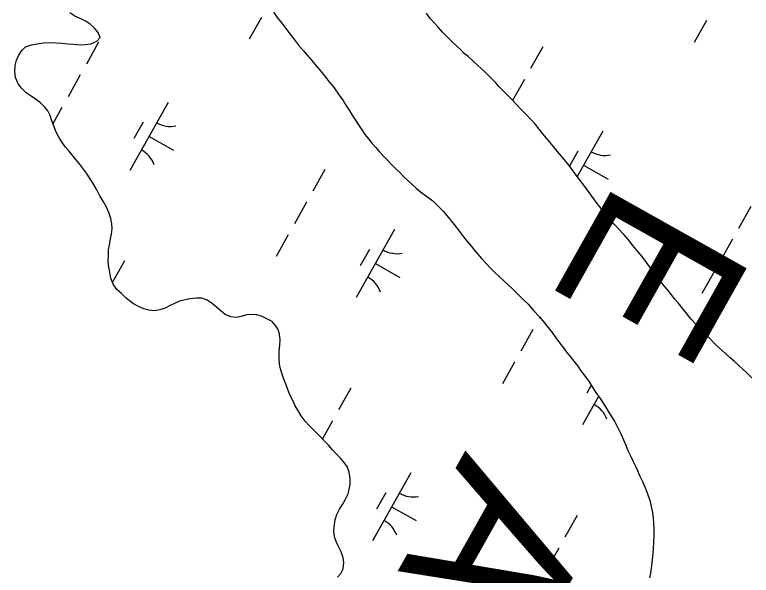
# Model space of a CAD drawing. Extents: x 3913936 to 3933962, y 195330 to 217741.
# Drawn here: x 3926147.2 to 3926619, y 201318.2 to 201677.3 of the extents above; entities that cross this region are included whole.
import ezdxf

# ---------------------------------------------------------------- set-up
doc = ezdxf.new("R2010")
doc.units = 0
for name, color, linetype in [('V-RIVR-IDEN', 7, 'Continuous'), ('V-TOPO-SHOR', 7, 'Continuous'), ('V-WETL-SWMP', 7, 'Continuous')]:
    doc.layers.add(name, color=color, linetype=linetype)

msp = doc.modelspace()

# ---------------------------------------------------------------- linework, layer by layer
at = {"layer": 'V-TOPO-SHOR'}
for points in [[(3926198.16, 201668.97), (3926195.26, 201671.44), (3926192.47, 201673.18), (3926189.17, 201674.93), (3926185.66, 201676.46), (3926182.56, 201678.42)], [(3926313.01, 201678.88), (3926315.39, 201675.59), (3926318.29, 201671.99), (3926320.88, 201668.39), (3926322.74, 201666.02), (3926325.84, 201662.01), (3926329.05, 201657.79), (3926332.16, 201654.08), (3926334.43, 201651.41), (3926337.43, 201647.91), (3926340.23, 201644.62), (3926343.02, 201641.33), (3926345.81, 201637.93), (3926348.5, 201634.53), (3926351.09, 201631.34), (3926353.78, 201627.64), (3926355.54, 201625.17), (3926357.51, 201622.29), (3926359.38, 201619.3), (3926361.45, 201616.11), (3926363.41, 201613.02), (3926364.97, 201610.45), (3926367.35, 201606.74), (3926369.52, 201603.66), (3926371.49, 201600.67), (3926373.77, 201597.69), (3926376.04, 201594.91), (3926378.43, 201592.24), (3926380.7, 201589.77), (3926383.7, 201586.37), (3926386.18, 201584.01), (3926388.56, 201581.43), (3926391.15, 201578.86), (3926393.83, 201576.19), (3926396.52, 201573.52), (3926399.21, 201570.95), (3926401.49, 201568.68), (3926404.38, 201566.22), (3926407.07, 201563.75), (3926415.03, 201558)], [(3926613.57, 201450.27), (3926611.26, 201452.46), (3926608.21, 201455.18), (3926605.59, 201457.47), (3926602.44, 201460.19), (3926598.67, 201463.74), (3926595.41, 201466.76), (3926592.16, 201470), (3926589.53, 201472.71), (3926586.38, 201475.84), (3926583.44, 201479.08), (3926580.4, 201482.42), (3926577.35, 201486.29), (3926575.36, 201488.69), (3926572.1, 201492.76), (3926570.1, 201495.06), (3926568, 201497.77), (3926565.48, 201500.8), (3926563.28, 201503.62), (3926560.12, 201507.59), (3926558.02, 201510.2), (3926554.87, 201514.49), (3926551.93, 201518.56), (3926548.88, 201522.53), (3926546.36, 201525.56), (3926543.21, 201529.43), (3926540.27, 201533.08), (3926537.43, 201536.42), (3926534.07, 201540.18), (3926531.24, 201543.1), (3926528.3, 201546.44), (3926524.94, 201550.42), (3926522, 201554.18), (3926519.68, 201557.31), (3926515.8, 201562.64), (3926512.33, 201567.34), (3926508.75, 201572.04), (3926505.08, 201576.95), (3926502.98, 201579.77), (3926500.35, 201583.11), (3926497.09, 201587.08), (3926494.05, 201590.84), (3926492.05, 201593.14), (3926488.9, 201597), (3926485.54, 201601.07), (3926482.39, 201605.04), (3926480.29, 201607.65), (3926477.87, 201610.27), (3926474.51, 201613.5), (3926471.15, 201616.95), (3926468.84, 201619.66), (3926465.38, 201623.11), (3926461.92, 201626.55), (3926457.5, 201631.15), (3926455.3, 201633.65), (3926451.84, 201637.2), (3926448.9, 201640.02), (3926446.17, 201642.73), (3926443.44, 201645.24), (3926440.92, 201647.53), (3926437.56, 201650.56), (3926435.15, 201652.54), (3926432.95, 201654.84), (3926430.32, 201657.24), (3926427.38, 201659.95), (3926424.23, 201663.19), (3926421.29, 201666.22), (3926418.46, 201669.35), (3926416.04, 201671.96), (3926413.42, 201674.99), (3926410.9, 201678.23)], [(3926316.6, 201461.61), (3926317.01, 201465.53), (3926317.31, 201469.04), (3926316.88, 201472.65), (3926316.05, 201475.63), (3926314.29, 201478.31), (3926312.02, 201480.68), (3926308.71, 201482.52), (3926305.2, 201484.27), (3926302.1, 201485.08), (3926299.01, 201485.28), (3926295.61, 201485.07), (3926292.21, 201484.02), (3926288.91, 201483.4), (3926285.71, 201483.8), (3926281.99, 201485.33), (3926279.51, 201487.29), (3926276.72, 201489.76), (3926273.62, 201492.33), (3926270.42, 201494.48), (3926267.01, 201495.61), (3926263.61, 201495.7), (3926259.28, 201495.27), (3926256.29, 201494.75), (3926252.79, 201493.71), (3926249.49, 201492.36), (3926246.71, 201491.11), (3926243.52, 201489.35), (3926240.12, 201488.31), (3926236.51, 201487.68), (3926233.1, 201487.98), (3926229.91, 201488.8), (3926226.4, 201490.34), (3926223.19, 201492.08), (3926220.71, 201493.93), (3926218.34, 201495.99), (3926215.54, 201498.66), (3926212.65, 201501.33), (3926210.27, 201504.73), (3926208.81, 201508.54), (3926208.08, 201512.46), (3926207.35, 201516.58), (3926207.13, 201519.78), (3926207.23, 201523.08), (3926207.32, 201526.58), (3926207.83, 201529.68), (3926208.64, 201533.7), (3926209.25, 201536.8), (3926209.55, 201540.1), (3926209.34, 201543.29), (3926208.81, 201546.7), (3926207.56, 201550.51), (3926206.01, 201554.01), (3926204.04, 201557.41), (3926201.76, 201561.22), (3926199.79, 201565.13), (3926197.61, 201568.73), (3926195.54, 201572.13), (3926193.16, 201575.73), (3926190.57, 201579.13), (3926188.6, 201581.7), (3926186.33, 201584.58), (3926183.74, 201587.67), (3926181.77, 201590.14), (3926179.81, 201592.51), (3926177.64, 201595.49), (3926175.88, 201598.17), (3926173.7, 201602.08), (3926171.93, 201606.51), (3926171, 201609.39), (3926169.96, 201612.79), (3926168.3, 201615.68), (3926166.43, 201618.15), (3926163.75, 201620.82), (3926160.54, 201623.18), (3926157.65, 201625.03), (3926154.55, 201627.29), (3926151.55, 201630.17), (3926149.48, 201633.05), (3926147.61, 201637.17), (3926147.19, 201641.09), (3926147.49, 201644.8), (3926148.31, 201648.21), (3926149.74, 201651.41), (3926151.69, 201654.4), (3926154.06, 201656.68), (3926157.87, 201657.93), (3926161.47, 201658.66), (3926165.7, 201659.19), (3926169.83, 201659.51), (3926173.44, 201659.31), (3926177.35, 201659.12), (3926181.38, 201658.71), (3926184.68, 201658.52), (3926189.11, 201658.12), (3926192.31, 201658.23), (3926196.02, 201658.76), (3926199.73, 201660.42), (3926201.89, 201662.79), (3926200.54, 201665.99), (3926198.16, 201668.97)], [(3926415.03, 201558), (3926418.33, 201554.81), (3926421.85, 201551.31), (3926424.85, 201547.71), (3926427.65, 201544.11), (3926430.23, 201540.92), (3926432.2, 201538.35), (3926434.68, 201534.95), (3926437.06, 201531.97), (3926439.75, 201528.78), (3926442.65, 201525.38), (3926446.27, 201521.17), (3926449.38, 201517.67), (3926452.37, 201514.58), (3926454.65, 201512.22), (3926457.54, 201509.54), (3926460.34, 201506.97), (3926463.02, 201504.51), (3926465.82, 201501.83), (3926469.54, 201498.34), (3926472.33, 201495.56), (3926476.05, 201491.86), (3926479.57, 201487.85), (3926483.29, 201483.73), (3926486.4, 201480.03), (3926488.98, 201476.84), (3926491.37, 201473.65), (3926493.75, 201470.35), (3926496.13, 201467.16), (3926498.51, 201464.18), (3926500.68, 201461.2), (3926503.06, 201458.42), (3926505.34, 201455.43), (3926507.93, 201452.14), (3926509.89, 201449.26), (3926512.27, 201446.07), (3926515.07, 201442.05), (3926517.04, 201438.97), (3926519.52, 201435.36), (3926522.21, 201431.35), (3926525.01, 201427.13), (3926527.6, 201422.91), (3926529.57, 201419.92), (3926531.54, 201416.42), (3926533.82, 201412.31), (3926535.48, 201408.7), (3926537.14, 201404.99), (3926538.59, 201401.49), (3926539.84, 201398.09), (3926542.01, 201393.87), (3926543.36, 201390.99), (3926544.82, 201388.1), (3926546.06, 201385.22), (3926547.52, 201382.03), (3926549.28, 201378.32), (3926550.63, 201375.33), (3926552.29, 201371.11), (3926553.95, 201366.06), (3926554.89, 201362.35), (3926555.73, 201358.33), (3926556.15, 201354.72), (3926556.47, 201351.32), (3926556.58, 201347.81), (3926556.59, 201343.89), (3926556.4, 201339.67), (3926556.1, 201334.82), (3926555.7, 201330.28), (3926555.3, 201326.15), (3926554.9, 201322.65), (3926554.39, 201319.45), (3926553.88, 201316.46)], [(3926354.03, 201316.93), (3926356.09, 201319.41), (3926357.62, 201322.3), (3926358.03, 201326.32), (3926357.61, 201329.42), (3926356.36, 201333.13), (3926354.39, 201337.04), (3926353.04, 201339.92), (3926352.1, 201342.91), (3926351.58, 201346.62), (3926351.98, 201350.65), (3926352.48, 201353.64), (3926353.61, 201357.04), (3926355.25, 201360.45), (3926357.2, 201363.55), (3926359.15, 201366.86), (3926360.69, 201370.37), (3926361.5, 201373.26), (3926362.11, 201376.35), (3926362.1, 201380.17), (3926361.37, 201384.19), (3926360.12, 201387.79), (3926358.05, 201390.68), (3926355.98, 201393.15), (3926353.4, 201395.82), (3926350.81, 201398.59), (3926348.43, 201401.27), (3926346.26, 201403.53), (3926344.09, 201405.8), (3926341.81, 201408.16), (3926338.82, 201411.14), (3926336.02, 201413.92), (3926333.23, 201416.9), (3926330.74, 201420.4), (3926328.57, 201423.9), (3926326.91, 201426.68), (3926325.46, 201429.77), (3926323.7, 201433.38), (3926322.35, 201436.57), (3926321, 201440.17), (3926319.65, 201443.88), (3926318.5, 201447.08), (3926317.46, 201450.48), (3926316.83, 201453.46), (3926316.62, 201456.87), (3926316.6, 201461.61)], [(3926619.34, 201444.64), (3926616.09, 201447.98), (3926613.57, 201450.27)]]:
    msp.add_lwpolyline(points, dxfattribs=at)
at = {"layer": 'V-WETL-SWMP'}
for p, q in [((3926305.18, 201675.56), (3926297.34, 201661.61)), ((3926413.42, 201674.99), (3926410.9, 201678.23)), ((3926416.04, 201671.96), (3926413.42, 201674.99)), ((3926418.46, 201669.35), (3926416.04, 201671.96)), ((3926590.37, 201673.55), (3926582.53, 201659.61)), ((3926421.29, 201666.22), (3926418.46, 201669.35)), ((3926424.23, 201663.19), (3926421.29, 201666.22)), ((3926427.38, 201659.95), (3926424.23, 201663.19)), ((3926200.93, 201659.65), (3926193.09, 201645.71)), ((3926430.32, 201657.24), (3926427.38, 201659.95)), ((3926432.95, 201654.84), (3926430.32, 201657.24)), ((3926485.46, 201656.82), (3926477.62, 201642.87)), ((3926435.15, 201652.54), (3926432.95, 201654.84)), ((3926437.56, 201650.56), (3926435.15, 201652.54)), ((3926440.92, 201647.53), (3926437.56, 201650.56)), ((3926443.44, 201645.24), (3926440.92, 201647.53)), ((3926446.17, 201642.73), (3926443.44, 201645.24)), ((3926448.9, 201640.02), (3926446.17, 201642.73)), ((3926189.17, 201638.73), (3926181.33, 201624.79)), ((3926451.84, 201637.2), (3926448.9, 201640.02)), ((3926455.3, 201633.65), (3926451.84, 201637.2)), ((3926457.51, 201631.14), (3926455.3, 201633.65)), ((3926473.7, 201635.89), (3926466.11, 201622.38)), ((3926461.92, 201626.55), (3926457.51, 201631.14)), ((3926465.38, 201623.11), (3926461.92, 201626.55)), ((3926245.5, 201621.17), (3926221, 201577.58)), ((3926468.84, 201619.66), (3926465.38, 201623.11)), ((3926471.15, 201616.95), (3926468.84, 201619.66)), ((3926177.41, 201617.81), (3926171.61, 201607.5)), ((3926474.51, 201613.5), (3926471.15, 201616.95)), ((3926477.87, 201610.27), (3926474.51, 201613.5)), ((3926480.29, 201607.65), (3926477.87, 201610.27)), ((3926229.47, 201608.39), (3926223.59, 201597.93)), ((3926482.39, 201605.04), (3926480.29, 201607.65)), ((3926485.54, 201601.07), (3926482.39, 201605.04)), ((3926488.9, 201597), (3926485.54, 201601.07)), ((3926523.87, 201602.62), (3926507.57, 201573.62)), ((3926233.25, 201599.38), (3926248.94, 201590.56)), ((3926492.05, 201593.14), (3926488.9, 201597)), ((3926494.05, 201590.84), (3926492.05, 201593.14)), ((3926497.09, 201587.08), (3926494.05, 201590.84)), ((3926500.35, 201583.11), (3926497.09, 201587.08)), ((3926507.83, 201589.84), (3926502.51, 201580.36)), ((3926502.98, 201579.77), (3926500.35, 201583.11)), ((3926345.92, 201578.15), (3926338.08, 201564.2)), ((3926505.08, 201576.95), (3926502.98, 201579.77)), ((3926508.75, 201572.04), (3926505.08, 201576.95)), ((3926511.62, 201580.83), (3926527.31, 201572.01)), ((3926512.33, 201567.34), (3926508.75, 201572.04)), ((3926515.8, 201562.64), (3926512.33, 201567.34)), ((3926519.68, 201557.31), (3926515.8, 201562.64)), ((3926334.16, 201557.22), (3926326.32, 201543.28)), ((3926522, 201554.17), (3926519.68, 201557.31)), ((3926524.94, 201550.41), (3926522, 201554.17)), ((3926618.7, 201554.38), (3926610.86, 201540.44)), ((3926528.3, 201546.44), (3926524.94, 201550.41)), ((3926531.24, 201543.1), (3926528.3, 201546.44)), ((3926390.5, 201539.66), (3926366, 201496.08)), ((3926534.07, 201540.18), (3926531.24, 201543.1)), ((3926537.43, 201536.42), (3926534.07, 201540.18)), ((3926322.4, 201536.3), (3926314.56, 201522.36)), ((3926540.27, 201533.08), (3926537.43, 201536.42)), ((3926543.21, 201529.42), (3926540.27, 201533.08)), ((3926546.36, 201525.56), (3926543.21, 201529.42)), ((3926606.94, 201533.46), (3926599.1, 201519.52)), ((3926374.47, 201526.88), (3926368.58, 201516.42)), ((3926548.88, 201522.53), (3926546.36, 201525.56)), ((3926551.93, 201518.56), (3926548.88, 201522.53)), ((3926217.49, 201519.57), (3926209.82, 201505.91)), ((3926378.25, 201517.87), (3926393.94, 201509.05)), ((3926554.87, 201514.49), (3926551.93, 201518.56)), ((3926558.02, 201510.2), (3926554.87, 201514.49)), ((3926560.12, 201507.59), (3926558.02, 201510.2)), ((3926595.18, 201512.54), (3926587.34, 201498.6)), ((3926563.28, 201503.62), (3926560.12, 201507.59)), ((3926565.48, 201500.8), (3926563.28, 201503.62)), ((3926568, 201497.77), (3926565.48, 201500.8)), ((3926570.1, 201495.06), (3926568, 201497.77)), ((3926572.1, 201492.76), (3926570.1, 201495.06)), ((3926575.36, 201488.69), (3926572.1, 201492.76)), ((3926577.35, 201486.29), (3926575.36, 201488.69)), ((3926483.52, 201483.46), (3926483.08, 201482.69)), ((3926580.4, 201482.42), (3926577.35, 201486.29)), ((3926583.44, 201479.08), (3926580.4, 201482.42)), ((3926586.38, 201475.84), (3926583.44, 201479.08)), ((3926479.16, 201475.72), (3926471.32, 201461.77)), ((3926589.53, 201472.71), (3926586.38, 201475.84)), ((3926592.16, 201470), (3926589.53, 201472.71)), ((3926595.41, 201466.76), (3926592.16, 201470)), ((3926598.67, 201463.73), (3926595.41, 201466.76)), ((3926602.44, 201460.18), (3926598.67, 201463.73)), ((3926605.59, 201457.47), (3926602.44, 201460.18)), ((3926467.4, 201454.79), (3926459.56, 201440.85)), ((3926608.21, 201455.18), (3926605.59, 201457.47)), ((3926611.26, 201452.46), (3926608.21, 201455.18)), ((3926613.57, 201450.27), (3926611.26, 201452.46)), ((3926616.09, 201447.98), (3926613.57, 201450.27)), ((3926619.34, 201444.64), (3926616.09, 201447.98)), ((3926516.41, 201439.95), (3926513.58, 201434.91)), ((3926362.49, 201438.06), (3926354.65, 201424.11)), ((3926521.25, 201432.79), (3926511, 201414.57)), ((3926350.73, 201417.14), (3926344.26, 201405.62)), ((3926400.9, 201383.86), (3926376.39, 201340.28)), ((3926384.86, 201371.08), (3926378.98, 201360.62)), ((3926388.65, 201362.07), (3926404.34, 201353.25)), ((3926507.49, 201356.55), (3926499.65, 201342.6)), ((3926495.73, 201335.63), (3926487.89, 201321.68))]:
    msp.add_line(p, q, dxfattribs=at)
for points in [[(3926198.16, 201668.97), (3926195.26, 201671.44), (3926192.47, 201673.18), (3926189.17, 201674.93), (3926185.66, 201676.46), (3926182.56, 201678.41)], [(3926313.01, 201678.88), (3926315.39, 201675.59), (3926318.29, 201671.99), (3926320.88, 201668.39), (3926322.74, 201666.02), (3926325.84, 201662.01), (3926329.05, 201657.79), (3926332.16, 201654.08), (3926334.43, 201651.41), (3926337.43, 201647.91), (3926340.23, 201644.62), (3926343.02, 201641.33), (3926345.81, 201637.93), (3926348.5, 201634.53), (3926351.09, 201631.34), (3926353.78, 201627.64), (3926355.54, 201625.17), (3926357.51, 201622.29), (3926359.38, 201619.3), (3926361.45, 201616.11), (3926363.41, 201613.02), (3926364.97, 201610.45), (3926367.35, 201606.74), (3926369.52, 201603.66), (3926371.49, 201600.67), (3926373.77, 201597.69), (3926376.04, 201594.91), (3926378.43, 201592.23), (3926380.7, 201589.77), (3926383.7, 201586.37), (3926386.18, 201584.01), (3926388.56, 201581.43), (3926391.15, 201578.86), (3926393.83, 201576.19), (3926396.52, 201573.52), (3926399.21, 201570.95), (3926401.49, 201568.68), (3926404.38, 201566.22), (3926407.07, 201563.75), (3926415.03, 201558), (3926418.33, 201554.81)], [(3926317.01, 201465.53), (3926317.31, 201469.04), (3926316.88, 201472.65), (3926316.05, 201475.63), (3926314.29, 201478.31), (3926312.02, 201480.68), (3926308.71, 201482.52), (3926305.2, 201484.27), (3926302.1, 201485.08), (3926299.01, 201485.28), (3926295.61, 201485.06), (3926292.21, 201484.02), (3926288.91, 201483.4), (3926285.71, 201483.8), (3926281.99, 201485.34), (3926279.51, 201487.29), (3926276.72, 201489.76), (3926273.62, 201492.33), (3926270.42, 201494.48), (3926267.01, 201495.61), (3926263.61, 201495.7), (3926259.28, 201495.27), (3926256.29, 201494.75), (3926252.79, 201493.71), (3926249.49, 201492.36), (3926246.71, 201491.11), (3926243.52, 201489.35), (3926240.12, 201488.31), (3926236.51, 201487.68), (3926233.1, 201487.98), (3926229.91, 201488.8), (3926226.4, 201490.34), (3926223.19, 201492.08), (3926220.71, 201493.93), (3926218.34, 201495.99), (3926215.54, 201498.66), (3926212.65, 201501.33), (3926210.27, 201504.73), (3926208.81, 201508.54), (3926208.08, 201512.46), (3926207.35, 201516.58), (3926207.13, 201519.78), (3926207.23, 201523.08), (3926207.32, 201526.58), (3926207.83, 201529.68), (3926208.64, 201533.7), (3926209.25, 201536.8), (3926209.55, 201540.1), (3926209.34, 201543.29), (3926208.81, 201546.7), (3926207.56, 201550.51), (3926206.01, 201554.01), (3926204.04, 201557.41), (3926201.76, 201561.22), (3926199.79, 201565.13), (3926197.61, 201568.73), (3926195.54, 201572.13), (3926193.16, 201575.73), (3926190.57, 201579.13), (3926188.6, 201581.7), (3926186.33, 201584.58), (3926183.74, 201587.67), (3926181.77, 201590.14), (3926179.81, 201592.51), (3926177.64, 201595.49), (3926175.87, 201598.17), (3926173.7, 201602.08), (3926171.93, 201606.51), (3926171, 201609.39), (3926169.96, 201612.79), (3926168.3, 201615.68), (3926166.43, 201618.15), (3926163.75, 201620.82), (3926160.54, 201623.18), (3926157.65, 201625.03), (3926154.55, 201627.29), (3926151.55, 201630.17), (3926149.48, 201633.05), (3926147.61, 201637.17), (3926147.19, 201641.09), (3926147.49, 201644.8), (3926148.3, 201648.21), (3926149.74, 201651.41), (3926151.69, 201654.4), (3926154.06, 201656.68), (3926157.87, 201657.93), (3926161.47, 201658.66), (3926165.7, 201659.19), (3926169.83, 201659.51), (3926173.44, 201659.31), (3926177.35, 201659.12), (3926181.38, 201658.71), (3926184.68, 201658.52), (3926189.11, 201658.12), (3926192.31, 201658.23), (3926196.02, 201658.76), (3926199.73, 201660.42), (3926201.89, 201662.79), (3926200.54, 201665.99), (3926198.16, 201668.97)], [(3926418.33, 201554.81), (3926421.85, 201551.31), (3926424.85, 201547.71), (3926427.65, 201544.11), (3926430.23, 201540.92), (3926432.2, 201538.35), (3926434.68, 201534.95), (3926437.06, 201531.97), (3926439.75, 201528.78), (3926442.65, 201525.38), (3926446.27, 201521.17), (3926449.38, 201517.67), (3926452.37, 201514.58), (3926454.65, 201512.22), (3926457.54, 201509.54), (3926460.34, 201506.97), (3926463.02, 201504.51), (3926465.82, 201501.83), (3926469.54, 201498.34), (3926472.33, 201495.56), (3926476.05, 201491.86), (3926479.57, 201487.85), (3926483.29, 201483.73), (3926486.4, 201480.03), (3926488.98, 201476.84), (3926491.37, 201473.65), (3926493.75, 201470.35), (3926496.13, 201467.16), (3926498.51, 201464.18), (3926500.68, 201461.2), (3926503.06, 201458.42), (3926505.34, 201455.43), (3926507.93, 201452.14), (3926509.89, 201449.26), (3926512.27, 201446.07), (3926515.07, 201442.05), (3926517.04, 201438.97), (3926519.52, 201435.36), (3926522.21, 201431.35), (3926525.01, 201427.13), (3926527.6, 201422.91), (3926529.57, 201419.92), (3926531.54, 201416.42), (3926533.82, 201412.3), (3926535.48, 201408.7), (3926537.14, 201404.99), (3926538.59, 201401.49), (3926539.84, 201398.09), (3926542.02, 201393.87), (3926543.36, 201390.99), (3926544.82, 201388.1), (3926546.06, 201385.22), (3926547.51, 201382.02), (3926549.28, 201378.32), (3926550.63, 201375.33), (3926552.29, 201371.11), (3926553.95, 201366.06), (3926554.89, 201362.35), (3926555.73, 201358.33), (3926556.15, 201354.72), (3926556.47, 201351.32), (3926556.58, 201347.81), (3926556.59, 201343.89), (3926556.4, 201339.67), (3926556.1, 201334.82), (3926555.7, 201330.28), (3926555.3, 201326.15), (3926554.9, 201322.65), (3926554.39, 201319.45), (3926553.88, 201316.46)], [(3926354.03, 201316.93), (3926356.09, 201319.41), (3926357.62, 201322.3), (3926358.03, 201326.33), (3926357.6, 201329.42), (3926356.36, 201333.13), (3926354.39, 201337.04), (3926353.04, 201339.92), (3926352.1, 201342.91), (3926351.58, 201346.62), (3926351.98, 201350.65), (3926352.48, 201353.64), (3926353.61, 201357.04), (3926355.25, 201360.45), (3926357.2, 201363.55), (3926359.15, 201366.86), (3926360.69, 201370.37), (3926361.5, 201373.26), (3926362.11, 201376.35), (3926362.1, 201380.17), (3926361.37, 201384.19), (3926360.12, 201387.79), (3926358.05, 201390.67), (3926355.98, 201393.14), (3926353.4, 201395.82), (3926350.81, 201398.6), (3926348.43, 201401.27), (3926346.26, 201403.53), (3926344.09, 201405.8), (3926341.81, 201408.16), (3926338.81, 201411.14), (3926336.02, 201413.92), (3926333.23, 201416.9), (3926330.75, 201420.4), (3926328.57, 201423.9), (3926326.91, 201426.68), (3926325.46, 201429.77), (3926323.7, 201433.38), (3926322.35, 201436.57), (3926321, 201440.17), (3926319.65, 201443.88), (3926318.5, 201447.08), (3926317.46, 201450.48), (3926316.83, 201453.46), (3926316.62, 201456.87), (3926316.61, 201461.61), (3926317.01, 201465.53)]]:
    msp.add_lwpolyline(points, dxfattribs=at)
for centre, start, end in [((3926246.99, 201623.34), 239.8861, 281.4297), ((3926219.92, 201575.18), 19.8861, 61.4297), ((3926525.36, 201604.79), 239.8861, 281.4297), ((3926391.99, 201541.83), 239.8861, 281.4297), ((3926364.92, 201493.67), 19.8861, 61.4297), ((3926509.92, 201412.16), 19.8861, 61.4297), ((3926402.39, 201386.03), 239.8861, 281.4297), ((3926375.32, 201337.87), 19.8861, 61.4297)]:
    msp.add_arc(centre, 17.62, start, end, dxfattribs=at)

# ---------------------------------------------------------------- texts
at = {"layer": 'V-RIVR-IDEN'}
msp.add_text('E   A   S   T', height=99.9998, rotation=240.699, dxfattribs=at).set_placement((3926534.2, 201573.37))

doc.saveas('drawing.dxf')
